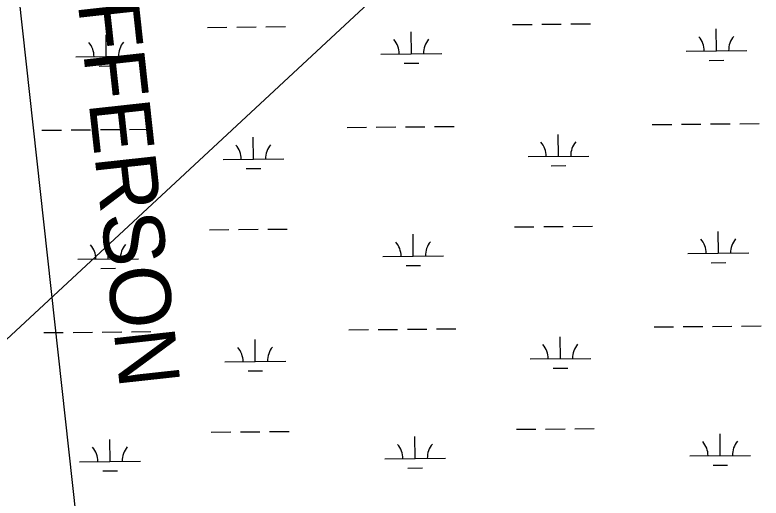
# Model space of a CAD drawing. Extents: x 3598634 to 3636690, y 517270 to 542944.
# Drawn here: x 3615905 to 3617133, y 524173 to 524967 of the extents above; entities that cross this region are included whole.
import ezdxf

# ---------------------------------------------------------------- set-up
doc = ezdxf.new("R2010")
doc.units = 0
for name, color, linetype in [('V-TOPO-BNDY', 7, 'Continuous'), ('V-TOPO-GNAM-IDEN', 7, 'Continuous'), ('V-UTIL-LINE', 7, 'Continuous'), ('V-WETL-SWMP', 7, 'Continuous')]:
    doc.layers.add(name, color=color, linetype=linetype)

msp = doc.modelspace()

# ---------------------------------------------------------------- linework, layer by layer
at = {"layer": 'V-TOPO-BNDY'}
msp.add_line((3616153.6, 522800.8), (3615020.3, 533109.9), dxfattribs=at)
at = {"layer": 'V-UTIL-LINE'}
msp.add_lwpolyline([(3614112.1, 522781.8), (3616525.5, 525022.3), (3616499.2, 525513.8), (3616279.6, 530563.6), (3616549.2, 530561.7)], dxfattribs=at)
at = {"layer": 'V-WETL-SWMP'}
for p, q in [((3616222.3, 524946.2), (3616254.3, 524946.5)), ((3616270.3, 524946.7), (3616302.3, 524946.9)), ((3616318.3, 524947.1), (3616350.3, 524947.4)), ((3616724.2, 524950.9), (3616756.2, 524951.2)), ((3616772.2, 524951.3), (3616804.2, 524951.6)), ((3616820.2, 524951.8), (3616852.2, 524952.1)), ((3616055.7, 524898.2), (3616055.4, 524934.2)), ((3616557.6, 524902.9), (3616557.3, 524938.9)), ((3617059.5, 524907.6), (3617059.2, 524943.6)), ((3616005.7, 524897.8), (3616105.7, 524898.7)), ((3616507.6, 524902.4), (3616607.6, 524903.4)), ((3617009.5, 524907.1), (3617109.5, 524908)), ((3616545.8, 524887.4), (3616569.8, 524887.6)), ((3617047.6, 524892), (3617071.6, 524892.2)), ((3616043.9, 524882.7), (3616067.9, 524882.9)), ((3616953.8, 524786.5), (3616985.8, 524786.8)), ((3617001.8, 524787), (3617033.8, 524787.2)), ((3617049.8, 524787.4), (3617081.8, 524787.7)), ((3617097.8, 524787.8), (3617129.8, 524788.1)), ((3615950, 524777.2), (3615982, 524777.5)), ((3615998, 524777.6), (3616030, 524777.9)), ((3616046, 524778.1), (3616078, 524778.4)), ((3616094, 524778.5), (3616126, 524778.8)), ((3616451.9, 524781.8), (3616483.9, 524782.1)), ((3616499.9, 524782.3), (3616531.9, 524782.6)), ((3616547.9, 524782.7), (3616579.9, 524783)), ((3616595.9, 524783.2), (3616627.9, 524783.5)), ((3616297.8, 524729.7), (3616297.4, 524765.7)), ((3616799.7, 524734.3), (3616799.3, 524770.3)), ((3616247.8, 524729.2), (3616347.8, 524730.1)), ((3616749.7, 524733.9), (3616849.7, 524734.8)), ((3616285.9, 524714.1), (3616309.9, 524714.3)), ((3616787.8, 524718.8), (3616811.8, 524719)), ((3616727.3, 524618.2), (3616759.3, 524618.5)), ((3616775.3, 524618.7), (3616807.3, 524619)), ((3616823.3, 524619.1), (3616855.3, 524619.4)), ((3616225.4, 524613.5), (3616257.4, 524613.8)), ((3616273.4, 524614), (3616305.4, 524614.3)), ((3616321.4, 524614.4), (3616353.4, 524614.7)), ((3616560.7, 524570.2), (3616560.4, 524606.2)), ((3617062.6, 524574.9), (3617062.3, 524610.9)), ((3616058.8, 524565.6), (3616058.5, 524601.6)), ((3616008.8, 524565.1), (3616108.8, 524566)), ((3616510.7, 524569.8), (3616610.7, 524570.7)), ((3617012.6, 524574.4), (3617112.6, 524575.4)), ((3616548.9, 524554.7), (3616572.9, 524554.9)), ((3617050.7, 524559.4), (3617074.7, 524559.6)), ((3616047, 524550), (3616071, 524550.2)), ((3617100.9, 524455.2), (3617132.9, 524455.5)), ((3615953.1, 524444.5), (3615985.1, 524444.8)), ((3616001.1, 524444.9), (3616033.1, 524445.2)), ((3616049.1, 524445.4), (3616081.1, 524445.7)), ((3616097.1, 524445.8), (3616129.1, 524446.1)), ((3616455, 524449.2), (3616487, 524449.5)), ((3616503, 524449.6), (3616535, 524449.9)), ((3616551, 524450.1), (3616583, 524450.4)), ((3616599, 524450.5), (3616631, 524450.8)), ((3616956.9, 524453.8), (3616988.9, 524454.1)), ((3617004.9, 524454.3), (3617036.9, 524454.6)), ((3617052.9, 524454.7), (3617084.9, 524455)), ((3616300.9, 524397), (3616300.5, 524433)), ((3616802.8, 524401.7), (3616802.4, 524437.7)), ((3616250.9, 524396.5), (3616350.9, 524397.5)), ((3616752.8, 524401.2), (3616852.8, 524402.1)), ((3616289, 524381.5), (3616313, 524381.7)), ((3616790.9, 524386.1), (3616814.9, 524386.3)), ((3616730.4, 524285.6), (3616762.4, 524285.9)), ((3616778.4, 524286), (3616810.4, 524286.3)), ((3616826.4, 524286.4), (3616858.4, 524286.7)), ((3616228.5, 524280.9), (3616260.5, 524281.2)), ((3616276.5, 524281.3), (3616308.5, 524281.6)), ((3616324.5, 524281.8), (3616356.5, 524282.1)), ((3616563.8, 524237.6), (3616563.5, 524273.6)), ((3617065.7, 524242.2), (3617065.4, 524278.2)), ((3616061.9, 524232.9), (3616061.6, 524268.9)), ((3616513.8, 524237.1), (3616613.8, 524238)), ((3617015.7, 524241.8), (3617115.7, 524242.7)), ((3616011.9, 524232.4), (3616111.9, 524233.4)), ((3616551.9, 524222), (3616575.9, 524222.3)), ((3617053.8, 524226.7), (3617077.8, 524226.9)), ((3616050.1, 524217.4), (3616074.1, 524217.6))]:
    msp.add_line(p, q, dxfattribs=at)
for centre, start, end in [((3616111, 524899.2), 139.7615, 181.3052), ((3616502.4, 524902.9), 359.7615, 41.3052), ((3616612.8, 524903.9), 139.7615, 181.3052), ((3617004.3, 524907.5), 359.7615, 41.3052), ((3617114.7, 524908.6), 139.7615, 181.3052), ((3616000.5, 524898.2), 359.7615, 41.3052), ((3616242.5, 524729.6), 359.7615, 41.3052), ((3616353, 524730.6), 139.7615, 181.3052), ((3616744.4, 524734.3), 359.7615, 41.3052), ((3616854.9, 524735.3), 139.7615, 181.3052), ((3616505.5, 524570.2), 359.7615, 41.3052), ((3616615.9, 524571.2), 139.7615, 181.3052), ((3617007.3, 524574.9), 359.7615, 41.3052), ((3617117.8, 524575.9), 139.7615, 181.3052), ((3616003.6, 524565.5), 359.7615, 41.3052), ((3616114.1, 524566.5), 139.7615, 181.3052), ((3616245.6, 524397), 359.7615, 41.3052), ((3616356.1, 524398), 139.7615, 181.3052), ((3616747.5, 524401.6), 359.7615, 41.3052), ((3616858, 524402.7), 139.7615, 181.3052), ((3616508.6, 524237.5), 359.7615, 41.3052), ((3616619, 524238.6), 139.7615, 181.3052), ((3617010.4, 524242.2), 359.7615, 41.3052), ((3617120.9, 524243.2), 139.7615, 181.3052), ((3616006.7, 524232.9), 359.7615, 41.3052), ((3616117.2, 524233.9), 139.7615, 181.3052)]:
    msp.add_arc(centre, 35.2, start, end, dxfattribs=at)

# ---------------------------------------------------------------- texts
at = {"layer": 'V-TOPO-GNAM-IDEN'}
msp.add_text('JEFFERSON', height=100, rotation=276.2452, dxfattribs=at).set_placement((3615992, 525140.6))

doc.saveas('drawing.dxf')
